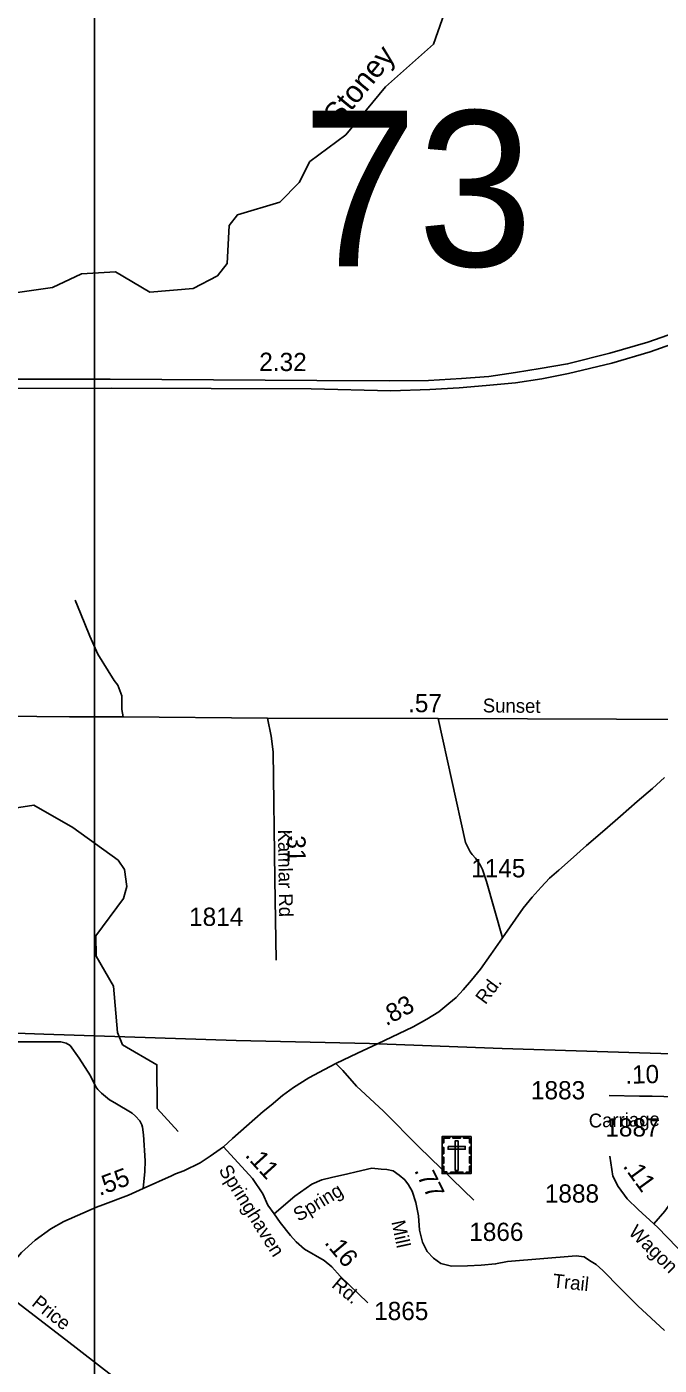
# Model space of a CAD drawing. Extents: x 2220236 to 2384410, y 720751 to 894131.
# Drawn here: x 2318228 to 2322567, y 805482 to 814659 of the extents above; entities that cross this region are included whole.
import ezdxf

# ---------------------------------------------------------------- set-up
doc = ezdxf.new("R2010")
doc.units = 0
for name, color, linetype in [('Exist Cultural Cemetery CELL', 7, 'Continuous'), ('Exist Hydrographic Creek Single Shore', 7, 'Continuous'), ('Exist Hydrographic Creek Single Shore Label', 7, 'Continuous'), ('Exist Hydrographic Misc Water Feature', 7, 'Continuous'), ('Exist Railroad Mainline', 7, 'Continuous'), ('Exist Road Non-System Type 51', 7, 'Continuous'), ('Exist Road Non-System Type 51 Label', 7, 'Continuous'), ('Exist Road Primary US Divided Attributed', 7, 'Continuous'), ('Exist Road Primary US Mileage Hundredths English Label', 7, 'Continuous'), ('Exist Road Secondary Mileage Hundredths English Label', 7, 'Continuous'), ('Exist Road Secondary Structure Standard Bridge Number Label', 7, 'Continuous'), ('Exist Road Secondary Type 51 Attributed', 7, 'Continuous'), ('Exist Road Secondary Type 51 Label', 7, 'Continuous'), ('Exist Road Secondary Type 51 Number Label', 7, 'Continuous'), ('Map Preparation Inset Cut Line', 7, 'Continuous')]:
    doc.layers.add(name, color=color, linetype=linetype)

msp = doc.modelspace()

# ---------------------------------------------------------------- linework, layer by layer
at = {"layer": 'Exist Cultural Cemetery CELL'}
for points in [[(2321077.6, 806932.4), (2321077.6, 806975.7), (2321089, 806975.7), (2321089, 806932.4)], [(2321077.7, 807049.9), (2321276.7, 807049.9), (2321276.7, 806795.3), (2321077.7, 806795.3)], [(2321077.7, 807006.6), (2321089, 807006.6), (2321089, 807038.8), (2321129.6, 807038.8), (2321129.6, 807049.9), (2321077.7, 807049.9)], [(2321118.5, 806981.8), (2321118.5, 806963.1), (2321236.2, 806963.1), (2321236.2, 806981.8)], [(2321151.7, 807049.9), (2321203.6, 807049.9), (2321203.6, 807038.5), (2321151.7, 807038.5)], [(2321186.7, 807020.6), (2321168, 807020.6), (2321168, 806817.8), (2321186.7, 806817.8)], [(2321276.8, 807006.5), (2321265.5, 807006.5), (2321265.5, 807038.7), (2321224.9, 807038.7), (2321224.9, 807049.8), (2321276.8, 807049.8)], [(2321265.4, 806933.4), (2321265.4, 806976.8), (2321276.8, 806976.8), (2321276.8, 806933.4)], [(2321077.6, 806865.2), (2321077.6, 806908.5), (2321089, 806908.5), (2321089, 806865.2)], [(2321265.4, 806867.5), (2321265.4, 806910.8), (2321276.8, 806910.8), (2321276.8, 806867.5)], [(2321110.7, 806795.3), (2321110.7, 806806.8), (2321088.7, 806806.8), (2321088.7, 806847.2), (2321077.6, 806847.2), (2321077.6, 806795.3)], [(2321135.1, 806806.7), (2321220, 806806.7), (2321220, 806795.3), (2321135.1, 806795.3)], [(2321243.6, 806795.3), (2321243.6, 806806.7), (2321265.6, 806806.7), (2321265.6, 806847.2), (2321276.7, 806847.2), (2321276.7, 806795.3)]]:
    msp.add_lwpolyline(points, close=True, dxfattribs=at)
at = {"layer": 'Exist Hydrographic Creek Single Shore'}
msp.add_lwpolyline([(2317855.7, 812793.6), (2318404.8, 812871.8), (2318603.7, 812965.3), (2318836.7, 812978.1), (2319071.7, 812840.1), (2319370.8, 812865.4), (2319536.7, 812950.9), (2319602.8, 813035.7), (2319616.7, 813295.5), (2319673.7, 813370.1), (2319964.7, 813457.4), (2320096.7, 813590.8), (2320169.7, 813735), (2320417.8, 813919), (2320688.7, 814248.5), (2321018.9, 814540.9), (2321107.9, 814794)], dxfattribs=at)
at = {"layer": 'Exist Hydrographic Misc Water Feature'}
msp.add_lwpolyline([(2319266.7, 807084.9), (2319123.7, 807243.1), (2319120.7, 807541.6), (2318885.7, 807679.7), (2318851.8, 807763.6), (2318822.7, 808080.8), (2318703.8, 808286), (2318702.8, 808427.1), (2318891.8, 808680.9), (2318915.8, 808763.9), (2318897.8, 808881.4), (2318854.7, 808945.4), (2318544.7, 809168.9), (2318276.7, 809322.1), (2317935.7, 809268.8)], dxfattribs=at)
at = {"layer": 'Exist Railroad Mainline'}
msp.add_lwpolyline([(2312056.4, 808445.5), (2312579.2, 808361), (2313532.2, 808223.5), (2314032.9, 808144.9), (2314941.7, 808014.6), (2315572.6, 807919.5), (2315778.9, 807885.7), (2315971.1, 807857.7), (2316127.1, 807843.5), (2316273.2, 807827.1), (2316391.2, 807818.3), (2316495.3, 807807.5), (2316613.3, 807808.8), (2316827.2, 807801.1), (2317317.1, 807788.3), (2318345.2, 807751.5), (2319665, 807707.7), (2320578.7, 807687.5), (2321488.8, 807653.4), (2322722.5, 807614.6)], dxfattribs=at)
at = {"layer": 'Exist Road Non-System Type 51'}
for points in [[(2318889.5, 809928.4), (2318880.8, 809978.3), (2318880, 810072.3), (2318853.1, 810143.8), (2318828.9, 810177.6), (2318786.2, 810243.1), (2318714.9, 810358.2), (2318661.6, 810481.7), (2318598, 810638.9), (2318560.2, 810727.1)], [(2321491.4, 808411.8), (2321383.2, 808797.9), (2321355.1, 808880.5), (2321335.3, 808916.9), (2321321.2, 808937.6), (2321306.8, 808958.8), (2321284, 808983.7), (2321270, 809001.5), (2321236.9, 809065), (2321050.2, 809915.1)], [(2317768.5, 807699.7), (2318461.5, 807698.8), (2318499.7, 807689.2), (2318525.9, 807673.3), (2318586.8, 807586.1), (2318666.1, 807467.1), (2318702.8, 807389.6), (2318717, 807371.5), (2318741.4, 807347.9), (2318795.7, 807300.5), (2318831.9, 807281), (2318950.6, 807210.2), (2318974.9, 807190.4), (2319003.2, 807156.7), (2319017.5, 807130.9), (2319021.5, 807115.1), (2319030.1, 807061.2), (2319040.2, 806883.4), (2319038.7, 806809.1), (2319027.1, 806693.3)], [(2320347.7, 807550), (2320397.3, 807503.7), (2320490.7, 807395.4), (2320676.6, 807224.2), (2320919.6, 806977.8), (2321295.9, 806613.8)], [(2318009.8, 806027.6), (2318495.7, 805655.5), (2318811.4, 805410.7), (2319047.8, 805228.8), (2319115.5, 805177.5), (2319148.6, 805154.3), (2319158.5, 805152.7), (2319170.1, 805164.3), (2319192.2, 805189.6), (2319229.6, 805223.8), (2319254.4, 805243.7), (2319297.3, 805251.9)]]:
    msp.add_lwpolyline(points, dxfattribs=at)
at = {"layer": 'Exist Road Primary US Divided Attributed'}
for points in [[(2322762.5, 812591.8), (2322489.6, 812495.7), (2322228.7, 812420.8), (2321938.6, 812348), (2321749.6, 812315.7), (2321581.7, 812288.3), (2321397.3, 812261.7), (2321209.7, 812247.9), (2320983.3, 812234.7), (2320718.4, 812230.7), (2320218, 812234.7), (2318799.7, 812243.8), (2317990.9, 812243.8)], [(2318002.1, 812178.1), (2318806.7, 812181.1), (2320179.6, 812177.1), (2320725.5, 812162.9), (2320992.4, 812173), (2321195.6, 812184.2), (2321379.6, 812200.3), (2321581.7, 812218.5), (2321760.7, 812244.8), (2321943.7, 812281.3), (2322242.9, 812353.1), (2322503.7, 812430), (2322788.8, 812531.1)]]:
    msp.add_lwpolyline(points, dxfattribs=at)
at = {"layer": 'Exist Road Secondary Type 51 Attributed'}
for points in [[(2316687.7, 809938.7), (2317173.7, 809942), (2318521.4, 809927.4), (2318889.5, 809928.4), (2319880.8, 809919.2)], [(2319880.8, 809919.2), (2319904.8, 809796), (2319919.6, 809686.8), (2319931.2, 808813.6), (2319939.5, 808259.5)], [(2319880.8, 809919.2), (2321050.2, 809915.1), (2322886.7, 809910.1)], [(2319578.8, 806979.7), (2319640.2, 807037.5), (2319735.3, 807120.8), (2319851, 807221.7), (2319903.9, 807264.7), (2319982.8, 807331.2), (2320058.2, 807386.1), (2320163.4, 807451.6), (2320270.9, 807509.5), (2320347.7, 807550), (2320496.5, 807621.1), (2320635, 807685.4), (2320879.5, 807801.5), (2320972.9, 807855.4), (2321054.2, 807905), (2321123.9, 807963.1), (2321174.1, 808003.2), (2321221.6, 808056), (2321279.7, 808122.5), (2321339.8, 808197.5), (2321412.2, 808297.8), (2321491.4, 808411.8), (2321633.9, 808616.7), (2321695.1, 808690.6), (2321756.9, 808759.2), (2321815, 808820.4), (2321878.3, 808876.4), (2321957.5, 808948.2), (2322068.9, 809044.3), (2322193.5, 809152), (2322300.2, 809247), (2322414.7, 809346.3), (2322521.4, 809437.1), (2322602.7, 809512)], [(2322736.3, 807317.9), (2322598.7, 807323.7), (2322518.4, 807327.5), (2322432.4, 807325.6), (2322222.8, 807331.7)], [(2322530.4, 806450.3), (2322606.3, 806537.8), (2322656, 806608.6), (2322680.9, 806652.5), (2322698.1, 806721.4), (2322709.5, 806803.6), (2322730.6, 806920.2), (2322740.1, 807107.6), (2322736.3, 807317.9)], [(2317434.6, 805276.7), (2317740.1, 805631.9), (2317852.5, 805783.1), (2318009.8, 806027.6), (2318102.5, 806149.6), (2318192.4, 806255), (2318285, 806339.4), (2318393.2, 806416.3), (2318482.5, 806467.5), (2318707.7, 806565.9), (2318749.4, 806582.4), (2318926.3, 806648.6), (2319027.1, 806693.3), (2319221, 806781.3), (2319248.9, 806793.7), (2319304.7, 806814.1), (2319418.1, 806869.4), (2319485.8, 806915.7), (2319578.8, 806979.7)], [(2319578.8, 806979.7), (2319775.9, 806762.4), (2319848.3, 806656.6), (2319882.7, 806578.2), (2319926.6, 806520.8)], [(2322530.4, 806450.3), (2322421.5, 806549.8), (2322347, 806622.4), (2322285.8, 806706.6), (2322247.6, 806779.2), (2322228.5, 806915)], [(2319926.6, 806520.8), (2320067.4, 806641.4), (2320183.9, 806723.6), (2320252.7, 806752.3), (2320319.6, 806769.5), (2320430.5, 806794.4), (2320487.8, 806807.7), (2320594.8, 806832.6), (2320660.5, 806826.5), (2320697.5, 806824.7), (2320741.4, 806815.1), (2320783.5, 806784.5), (2320821.7, 806752), (2320846.5, 806717.6), (2320873.3, 806675.5), (2320898.1, 806597.1), (2320915.3, 806507.3), (2320922.8, 806408.8), (2320943.9, 806326.6), (2320974.4, 806261.6), (2321018, 806216.6), (2321069.9, 806179.4), (2321142.5, 806160.3), (2321250.7, 806162.7), (2321345.1, 806167.2), (2321444.1, 806176), (2321525.4, 806192.3), (2321997.5, 806232.5), (2322052.2, 806225.1), (2322089.1, 806200), (2322135, 806173.4), (2322179.3, 806132), (2322299, 806009.3), (2322420.2, 805889.5), (2322602.5, 805720.3)], [(2319926.6, 806520.8), (2319966.8, 806461.5), (2320037.5, 806371.7), (2320077.4, 806328.6), (2320132.8, 806276.9), (2320268.5, 806200.5), (2320320.1, 806156.5), (2320379.3, 806093.4), (2320568.5, 805909.8)], [(2323220.9, 805975.7), (2323160.5, 805968.9), (2323099.3, 805974.6), (2323040.1, 805999.5), (2322944.5, 806053), (2322854.7, 806119.9), (2322755.3, 806221.3), (2322688.4, 806292), (2322557.2, 806425.5), (2322530.4, 806450.3)]]:
    msp.add_lwpolyline(points, dxfattribs=at)
at = {"layer": 'Map Preparation Inset Cut Line'}
msp.add_lwpolyline([(2299633.7, 818158.8), (2318694.1, 818158.8), (2318694.1, 801601.3), (2299633.7, 801601.3), (2299633.7, 818158.8)], dxfattribs=at)
msp.add_lwpolyline([(2299633.7, 818158.8), (2318694.1, 818158.8), (2318694.1, 801601.3), (2299633.7, 801601.3), (2299633.7, 818158.8)], dxfattribs=at)

# ---------------------------------------------------------------- texts
at = {"layer": 'Exist Hydrographic Creek Single Shore Label'}
msp.add_text('Stoney', height=150, rotation=50.57425, dxfattribs=at).set_placement((2320366.5, 813972.1))
at = {"layer": 'Exist Road Non-System Type 51 Label'}
msp.add_text('Price', height=95, rotation=321.49557, dxfattribs=at).set_placement((2318256, 805895.8))
at = {"layer": 'Exist Road Primary US Mileage Hundredths English Label'}
msp.add_text('2.32', height=125, rotation=359.63229, dxfattribs=at).set_placement((2319822.9, 812299.8))
at = {"layer": 'Exist Road Secondary Mileage Hundredths English Label'}
for s, rotation, p in [('.57', 359.71452, (2320843.9, 809959.6)), ('.31', 270.8357, (2320014.9, 809160.7)), ('.83', 28.31607, (2320693.7, 807805.5)), ('.10', 1.27352, (2322335.1, 807411.4)), ('.11', 312.20356, (2319720.6, 806918.4)), ('.55', 20.52841, (2318727.7, 806641.4)), ('.77', 296.55297, (2320883.8, 806818)), ('.11', 306.01566, (2322314.1, 806846.2)), ('.16', 310.22181, (2320265.5, 806320.2))]:
    msp.add_text(s, height=125, rotation=rotation, dxfattribs=at).set_placement(p)
at = {"layer": 'Exist Road Secondary Structure Standard Bridge Number Label'}
msp.add_text('73', height=1066.27, dxfattribs=at).set_placement((2320115.5, 813016.8))
at = {"layer": 'Exist Road Secondary Type 51 Label'}
for s, rotation, p in [('Sunset', 359.48208, (2321356.5, 809958)), ('Kamlar Rd', 270.76758, (2319951.8, 809154.3)), ('Rd.', 53.37396, (2321374.7, 807949.7)), ('Carriage', 1.2735, (2322084.7, 807111.1)), ('Springhaven', 302.24053, (2319541.4, 806819.5)), ('Spring', 31.29523, (2320093.5, 806463.4)), ('Mill', 282.12637, (2320728.8, 806465.3)), ('Wagon', 315.73141, (2322350.3, 806385.8)), ('Rd.', 320.19581, (2320313.7, 806022.1)), ('Trail', 353.89003, (2321833.4, 806015.6))]:
    msp.add_text(s, height=95, rotation=rotation, dxfattribs=at).set_placement(p)
at = {"layer": 'Exist Road Secondary Type 51 Number Label'}
for s, p in [('1145', (2321277.1, 808826.9)), ('1814', (2319342, 808494.4)), ('1883', (2321687.1, 807304.9)), ('1887', (2322197.3, 807050)), ('1888', (2321782.2, 806596.8)), ('1866', (2321263.6, 806334)), ('1865', (2320611.4, 805791.2))]:
    msp.add_text(s, height=125, dxfattribs=at).set_placement(p)

doc.saveas('drawing.dxf')
